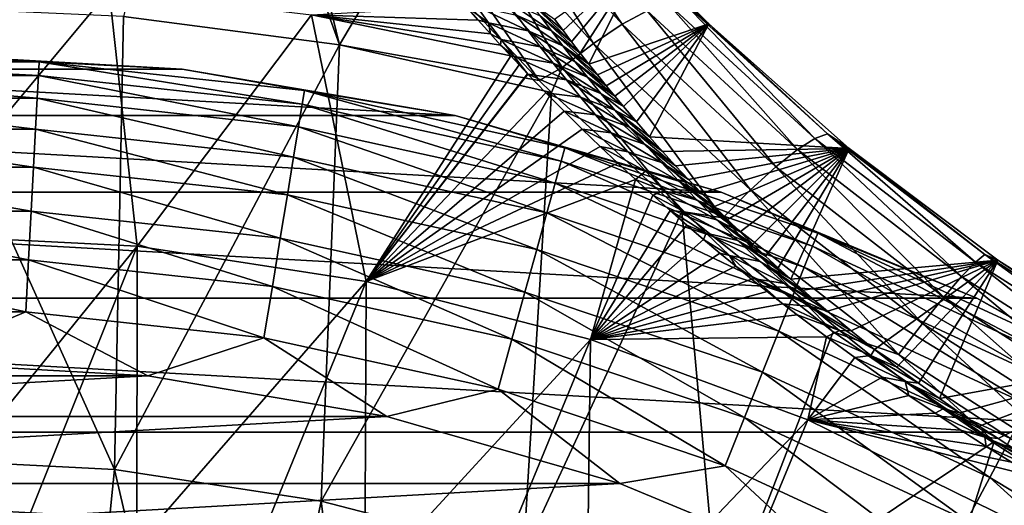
# Model space of a CAD drawing. Header units: metres. Extents: x -99 to 99, y -314 to 25.
# Tile 297 of 303: x 77.42 to 85.4, y 16.34 to 20.27. Entities that reach past the tile are written whole.
import ezdxf

# ---------------------------------------------------------------- set-up
doc = ezdxf.new("R2010")
doc.units = ezdxf.units.M
doc.layers.add('solid_K2442E1000C35', color=7, linetype='CONTINUOUS')

msp = doc.modelspace()

# ---------------------------------------------------------------- linework, layer by layer
at = {"layer": 'solid_K2442E1000C35'}
for points in [[(78.953903, 23.01775, 104.118858), (78.263443, 20.300148, 105.459549), (80.013649, 20.071373, 105.459549)], [(79.476181, 22.27634, 104.464386), (78.953903, 23.01775, 104.118858), (80.013649, 20.071373, 105.459549)], [(80.536194, 20.952137, 105.018547), (79.476181, 22.27634, 104.464386), (80.013649, 20.071373, 105.459549)], [(81.188843, 21.473423, 104.437187), (82.305099, 20.236217, 104.902847), (81.412994, 21.551126, 104.144463)], [(82.305099, 20.236217, 104.902847), (82.507523, 20.346462, 104.604782), (81.412994, 21.551126, 104.144463)], [(80.932846, 21.35088, 104.685028), (82.072449, 20.080816, 105.155235), (81.188843, 21.473423, 104.437187)], [(82.072449, 20.080816, 105.155235), (82.305099, 20.236217, 104.902847), (81.188843, 21.473423, 104.437187)], [(80.654114, 21.187838, 104.879189), (81.817841, 19.885769, 105.352989), (80.932846, 21.35088, 104.685028)], [(81.817841, 19.885769, 105.352989), (82.072449, 20.080816, 105.155235), (80.932846, 21.35088, 104.685028)], [(80.654114, 21.187838, 104.879189), (80.536194, 20.952137, 105.018547), (81.63266, 19.781141, 105.432907)], [(80.654114, 21.187838, 104.879189), (81.63266, 19.781141, 105.432907), (81.817841, 19.885769, 105.352989)], [(81.63266, 19.781141, 105.432907), (80.536194, 20.952137, 105.018547), (80.013649, 20.071373, 105.459549)], [(82.466225, 20.78475, 103.397903), (81.824799, 20.185261, 77.063965), (81.75576, 20.278212, 77.396675)], [(82.466225, 20.78475, 103.397903), (81.894081, 20.093575, 76.741516), (81.824799, 20.185261, 77.063965)], [(82.466225, 20.78475, 103.397903), (81.963661, 20.003119, 76.430046), (81.894081, 20.093575, 76.741516)], [(82.466225, 20.78475, 103.397903), (82.033508, 19.913893, 76.129333), (81.963661, 20.003119, 76.430046)], [(82.466225, 20.78475, 103.397903), (83.006775, 20.241055, 103.595322), (82.033508, 19.913893, 76.129333)], [(82.794296, 20.417564, 103.915169), (83.006775, 20.241055, 103.595322), (82.466225, 20.78475, 103.397903)], [(78.148148, 20.509865, 74.414452), (76.5, 18.534044, 67.748955), (76.5, 20.575981, 74.414452)], [(78.148148, 20.509865, 74.414452), (78.375061, 18.438951, 67.748955), (76.5, 18.534044, 67.748955)], [(78.148148, 20.509865, 74.414452), (79.785706, 20.311945, 74.414452), (78.375061, 18.438951, 67.748955)], [(81.730049, 20.184267, 76.128479), (81.448563, 20.310019, 75.849083), (81.358955, 20.433504, 76.250557)], [(81.640633, 20.304239, 76.530647), (81.730049, 20.184267, 76.128479), (81.358955, 20.433504, 76.250557)], [(78.191139, 16.630329, 106.922951), (76.5, 20.376596, 105.459549), (76.5, 16.716093, 106.922951)], [(78.263443, 20.300148, 105.459549), (76.5, 20.376596, 105.459549), (78.191139, 16.630329, 106.922951)], [(81.037033, 20.382044, 75.539322), (81.137039, 20.26889, 75.209053), (79.785706, 20.311945, 74.414452)], [(81.222214, 20.249418, 75.216026), (81.137039, 20.26889, 75.209053), (81.037033, 20.382044, 75.539322)], [(81.126572, 20.381275, 75.621231), (81.222214, 20.249418, 75.216026), (81.037033, 20.382044, 75.539322)], [(81.542397, 20.183681, 75.449196), (81.222214, 20.249418, 75.216026), (81.126572, 20.381275, 75.621231)], [(81.448563, 20.310019, 75.849083), (81.542397, 20.183681, 75.449196), (81.126572, 20.381275, 75.621231)], [(81.555069, 20.421656, 76.934471), (81.75576, 20.278212, 77.396675), (81.824799, 20.185261, 77.063965)], [(81.555069, 20.421656, 76.934471), (81.824799, 20.185261, 77.063965), (81.894081, 20.093575, 76.741516)], [(81.555069, 20.421656, 76.934471), (81.894081, 20.093575, 76.741516), (81.640633, 20.304239, 76.530647)], [(82.305099, 20.236217, 104.902847), (83.5494, 19.080679, 105.242943), (82.507523, 20.346462, 104.604782)], [(82.507523, 20.346462, 104.604782), (83.725266, 19.221287, 104.940834), (82.672539, 20.407637, 104.271606)], [(83.5494, 19.080679, 105.242943), (83.725266, 19.221287, 104.940834), (82.507523, 20.346462, 104.604782)], [(82.672539, 20.407637, 104.271606), (83.866051, 19.311459, 104.603157), (82.794296, 20.417564, 103.915169)], [(83.725266, 19.221287, 104.940834), (83.866051, 19.311459, 104.603157), (82.672539, 20.407637, 104.271606)], [(82.794296, 20.417564, 103.915169), (83.966759, 19.347992, 104.241913), (83.006775, 20.241055, 103.595322)], [(83.866051, 19.311459, 104.603157), (83.966759, 19.347992, 104.241913), (82.794296, 20.417564, 103.915169)], [(80.013649, 20.071373, 105.459549), (78.263443, 20.300148, 105.459549), (78.191139, 16.630329, 106.922951)], [(79.785706, 20.311945, 74.414452), (80.230873, 18.154652, 67.748955), (78.375061, 18.438951, 67.748955)], [(79.785706, 20.311945, 74.414452), (81.400909, 19.979939, 74.400887), (80.230873, 18.154652, 67.748955)], [(81.319214, 20.068268, 74.642838), (81.400909, 19.979939, 74.400887), (79.785706, 20.311945, 74.414452)], [(81.237228, 20.157824, 74.892639), (81.319214, 20.068268, 74.642838), (79.785706, 20.311945, 74.414452)], [(81.137039, 20.26889, 75.209053), (81.237228, 20.157824, 74.892639), (79.785706, 20.311945, 74.414452)], [(81.222214, 20.249418, 75.216026), (81.237228, 20.157824, 74.892639), (81.137039, 20.26889, 75.209053)], [(81.823578, 20.061625, 75.728111), (81.542397, 20.183681, 75.449196), (81.448563, 20.310019, 75.849083)], [(81.730049, 20.184267, 76.128479), (81.823578, 20.061625, 75.728111), (81.448563, 20.310019, 75.849083)], [(81.640633, 20.304239, 76.530647), (81.894081, 20.093575, 76.741516), (81.963661, 20.003119, 76.430046)], [(81.640633, 20.304239, 76.530647), (81.963661, 20.003119, 76.430046), (81.730049, 20.184267, 76.128479)], [(81.222214, 20.249418, 75.216026), (81.322609, 20.114302, 74.812332), (81.237228, 20.157824, 74.892639)], [(81.640732, 20.054363, 75.051018), (81.322609, 20.114302, 74.812332), (81.222214, 20.249418, 75.216026)], [(81.542397, 20.183681, 75.449196), (81.640732, 20.054363, 75.051018), (81.222214, 20.249418, 75.216026)], [(81.730049, 20.184267, 76.128479), (81.963661, 20.003119, 76.430046), (82.033508, 19.913893, 76.129333)], [(81.730049, 20.184267, 76.128479), (82.033508, 19.913893, 76.129333), (81.823578, 20.061625, 75.728111)], [(83.006775, 20.241055, 103.595322), (82.103531, 19.825922, 75.838493), (82.033508, 19.913893, 76.129333)], [(82.072449, 20.080816, 105.155235), (83.344681, 18.894627, 105.498779), (82.305099, 20.236217, 104.902847)], [(83.006775, 20.241055, 103.595322), (82.173676, 19.739233, 75.556816), (82.103531, 19.825922, 75.838493)], [(83.006775, 20.241055, 103.595322), (82.243973, 19.653793, 75.285042), (82.173676, 19.739233, 75.556816)], [(83.006775, 20.241055, 103.595322), (82.314384, 19.569605, 75.022781), (82.243973, 19.653793, 75.285042)], [(83.344681, 18.894627, 105.498779), (83.5494, 19.080679, 105.242943), (82.305099, 20.236217, 104.902847)], [(83.006775, 20.241055, 103.595322), (82.42009, 19.445692, 74.645576), (82.314384, 19.569605, 75.022781)], [(83.006775, 20.241055, 103.595322), (82.525848, 19.324604, 74.287697), (82.42009, 19.445692, 74.645576)], [(83.006775, 20.241055, 103.595322), (84.142952, 19.231333, 103.895226), (82.525848, 19.324604, 74.287697)], [(83.966759, 19.347992, 104.241913), (84.142952, 19.231333, 103.895226), (83.006775, 20.241055, 103.595322)], [(81.322609, 20.114302, 74.812332), (81.319214, 20.068268, 74.642838), (81.237228, 20.157824, 74.892639)], [(81.322609, 20.114302, 74.812332), (81.428185, 19.975714, 74.410301), (81.319214, 20.068268, 74.642838)], [(81.743927, 19.921898, 74.654732), (81.428185, 19.975714, 74.410301), (81.322609, 20.114302, 74.812332)], [(81.640732, 20.054363, 75.051018), (81.743927, 19.921898, 74.654732), (81.322609, 20.114302, 74.812332)], [(81.921486, 19.936197, 75.329712), (81.640732, 20.054363, 75.051018), (81.542397, 20.183681, 75.449196)], [(81.823578, 20.061625, 75.728111), (81.921486, 19.936197, 75.329712), (81.542397, 20.183681, 75.449196)], [(80.013649, 20.071373, 105.459549), (78.191139, 16.630329, 106.922951), (79.864922, 16.373915, 106.922951)], [(81.730133, 19.685225, 105.46331), (80.013649, 20.071373, 105.459549), (79.864922, 16.373915, 106.922951)], [(81.63266, 19.781141, 105.432907), (80.013649, 20.071373, 105.459549), (81.730133, 19.685225, 105.46331)], [(81.428185, 19.975714, 74.410301), (81.400909, 19.979939, 74.400887), (81.319214, 20.068268, 74.642838)], [(82.024071, 19.807859, 74.933464), (81.743927, 19.921898, 74.654732), (81.640732, 20.054363, 75.051018)], [(81.921486, 19.936197, 75.329712), (82.024071, 19.807859, 74.933464), (81.640732, 20.054363, 75.051018)], [(81.817841, 19.885769, 105.352989), (83.118393, 18.669729, 105.699249), (82.072449, 20.080816, 105.155235)], [(81.823578, 20.061625, 75.728111), (82.033508, 19.913893, 76.129333), (82.103531, 19.825922, 75.838493)], [(81.823578, 20.061625, 75.728111), (82.103531, 19.825922, 75.838493), (82.173676, 19.739233, 75.556816)], [(81.823578, 20.061625, 75.728111), (82.173676, 19.739233, 75.556816), (81.921486, 19.936197, 75.329712)], [(83.118393, 18.669729, 105.699249), (83.344681, 18.894627, 105.498779), (82.072449, 20.080816, 105.155235)], [(74.260391, 19.874203, -4), (76.5, 20, -4), (78.739609, 19.874203, -4)], [(77.58075, 19.933271, -2.068888), (76.5, 20, -2.5), (75.41925, 19.933271, -2.068888)], [(78.739288, 19.874245, -2.5), (78.739609, 19.874203, -4), (76.5, 20, -4)], [(76.5, 20, -2.5), (78.739288, 19.874245, -2.5), (76.5, 20, -4)], [(77.58075, 19.933271, -2.068888), (78.739288, 19.874245, -2.5), (76.5, 20, -2.5)], [(81.400909, 19.979939, 74.400887), (81.468719, 19.907631, 74.206345), (80.230873, 18.154652, 67.748955)], [(81.428185, 19.975714, 74.410301), (81.468719, 19.907631, 74.206345), (81.400909, 19.979939, 74.400887)], [(81.428185, 19.975714, 74.410301), (81.539368, 19.833357, 74.009911), (81.468719, 19.907631, 74.206345)], [(81.852409, 19.786079, 74.260544), (81.539368, 19.833357, 74.009911), (81.428185, 19.975714, 74.410301)], [(81.743927, 19.921898, 74.654732), (81.852409, 19.786079, 74.260544), (81.428185, 19.975714, 74.410301)], [(72.049927, 19.498646, -4), (74.260391, 19.874203, -4), (80.950073, 19.498646, -4)], [(74.260391, 19.874203, -4), (78.739609, 19.874203, -4), (80.950073, 19.498646, -4)], [(75.41925, 19.933271, -2.068888), (75.425339, 19.821014, -1.64741), (77.574661, 19.821014, -1.64741)], [(77.58075, 19.933271, -2.068888), (75.41925, 19.933271, -2.068888), (77.574661, 19.821014, -1.64741)], [(77.58075, 19.933271, -2.068888), (77.574661, 19.821014, -1.64741), (79.711395, 19.588631, -1.64741)], [(79.729584, 19.699572, -2.068888), (78.739288, 19.874245, -2.5), (77.58075, 19.933271, -2.068888)], [(79.729584, 19.699572, -2.068888), (77.58075, 19.933271, -2.068888), (79.711395, 19.588631, -1.64741)], [(78.739288, 19.874245, -2.5), (80.950417, 19.498558, -2.5), (78.739609, 19.874203, -4)], [(79.729584, 19.699572, -2.068888), (80.950417, 19.498558, -2.5), (78.739288, 19.874245, -2.5)], [(80.950417, 19.498558, -2.5), (80.950073, 19.498646, -4), (78.739609, 19.874203, -4)], [(81.468719, 19.907631, 74.206345), (81.53653, 19.836321, 74.017685), (80.230873, 18.154652, 67.748955)], [(81.468719, 19.907631, 74.206345), (81.539368, 19.833357, 74.009911), (81.53653, 19.836321, 74.017685)], [(81.817841, 19.885769, 105.352989), (81.63266, 19.781141, 105.432907), (81.730133, 19.685225, 105.46331)], [(81.817841, 19.885769, 105.352989), (81.730133, 19.685225, 105.46331), (82.786224, 18.719498, 105.735428)], [(82.131737, 19.676432, 74.539627), (81.852409, 19.786079, 74.260544), (81.743927, 19.921898, 74.654732)], [(82.024071, 19.807859, 74.933464), (82.131737, 19.676432, 74.539627), (81.743927, 19.921898, 74.654732)], [(81.817841, 19.885769, 105.352989), (82.786224, 18.719498, 105.735428), (83.118393, 18.669729, 105.699249)], [(81.921486, 19.936197, 75.329712), (82.173676, 19.739233, 75.556816), (82.243973, 19.653793, 75.285042)], [(81.921486, 19.936197, 75.329712), (82.243973, 19.653793, 75.285042), (82.024071, 19.807859, 74.933464)], [(75.425339, 19.821014, -1.64741), (75.435295, 19.637312, -1.25189), (77.564705, 19.637312, -1.25189)], [(77.574661, 19.821014, -1.64741), (75.425339, 19.821014, -1.64741), (77.564705, 19.637312, -1.25189)], [(77.574661, 19.821014, -1.64741), (77.564705, 19.637312, -1.25189), (79.681633, 19.407082, -1.25189)], [(79.711395, 19.588631, -1.64741), (77.574661, 19.821014, -1.64741), (79.681633, 19.407082, -1.25189)], [(81.53653, 19.836321, 74.017685), (81.539368, 19.833357, 74.009911), (80.230873, 18.154652, 67.748955)], [(81.539368, 19.833357, 74.009911), (81.685524, 19.682449, 73.620918), (80.230873, 18.154652, 67.748955)], [(81.966621, 19.646702, 73.868683), (81.685524, 19.682449, 73.620918), (81.539368, 19.833357, 74.009911)], [(81.852409, 19.786079, 74.260544), (81.966621, 19.646702, 73.868683), (81.539368, 19.833357, 74.009911)], [(82.244896, 19.541742, 74.148476), (81.966621, 19.646702, 73.868683), (81.852409, 19.786079, 74.260544)], [(82.131737, 19.676432, 74.539627), (82.244896, 19.541742, 74.148476), (81.852409, 19.786079, 74.260544)], [(82.024071, 19.807859, 74.933464), (82.243973, 19.653793, 75.285042), (82.314384, 19.569605, 75.022781)], [(82.024071, 19.807859, 74.933464), (82.314384, 19.569605, 75.022781), (82.131737, 19.676432, 74.539627)], [(75.435295, 19.637312, -1.25189), (75.44883, 19.387756, -0.894368), (77.55117, 19.387756, -0.894368)], [(77.564705, 19.637312, -1.25189), (75.435295, 19.637312, -1.25189), (77.55117, 19.387756, -0.894368)], [(77.564705, 19.637312, -1.25189), (77.55117, 19.387756, -0.894368), (79.641197, 19.160454, -0.894368)], [(79.681633, 19.407082, -1.25189), (77.564705, 19.637312, -1.25189), (79.641197, 19.160454, -0.894368)], [(79.729584, 19.699572, -2.068888), (79.711395, 19.588631, -1.64741), (81.810471, 19.126589, -1.64741)], [(81.840546, 19.234913, -2.068888), (80.950417, 19.498558, -2.5), (79.729584, 19.699572, -2.068888)], [(81.840546, 19.234913, -2.068888), (79.729584, 19.699572, -2.068888), (81.810471, 19.126589, -1.64741)], [(81.730133, 19.685225, 105.46331), (79.864922, 16.373915, 106.922951), (81.504181, 15.949481, 106.922951)], [(81.685524, 19.682449, 73.620918), (81.83329, 19.532888, 73.248222), (80.230873, 18.154652, 67.748955)], [(82.786224, 18.719498, 105.735428), (81.730133, 19.685225, 105.46331), (81.504181, 15.949481, 106.922951)], [(82.087029, 19.503548, 73.479393), (81.83329, 19.532888, 73.248222), (81.685524, 19.682449, 73.620918)], [(81.966621, 19.646702, 73.868683), (82.087029, 19.503548, 73.479393), (81.685524, 19.682449, 73.620918)], [(82.363968, 19.403605, 73.7603), (82.087029, 19.503548, 73.479393), (81.966621, 19.646702, 73.868683)], [(82.244896, 19.541742, 74.148476), (82.363968, 19.403605, 73.7603), (81.966621, 19.646702, 73.868683)], [(82.131737, 19.676432, 74.539627), (82.314384, 19.569605, 75.022781), (82.42009, 19.445692, 74.645576)], [(82.131737, 19.676432, 74.539627), (82.42009, 19.445692, 74.645576), (82.244896, 19.541742, 74.148476)], [(79.711395, 19.588631, -1.64741), (79.681633, 19.407082, -1.25189), (81.761253, 18.949322, -1.25189)], [(81.810471, 19.126589, -1.64741), (79.711395, 19.588631, -1.64741), (81.761253, 18.949322, -1.25189)], [(69.893929, 18.87748, -4), (72.049927, 19.498646, -4), (83.106071, 18.87748, -4)], [(72.049927, 19.498646, -4), (80.950073, 19.498646, -4), (83.106071, 18.87748, -4)], [(81.83329, 19.532888, 73.248222), (81.980331, 19.388004, 72.90033), (80.230873, 18.154652, 67.748955)], [(83.105583, 18.877666, -2.5), (83.106071, 18.87748, -4), (80.950073, 19.498646, -4)], [(80.950417, 19.498558, -2.5), (83.105583, 18.877666, -2.5), (80.950073, 19.498646, -4)], [(81.840546, 19.234913, -2.068888), (83.105583, 18.877666, -2.5), (80.950417, 19.498558, -2.5)], [(82.21431, 19.356297, 73.093063), (81.980331, 19.388004, 72.90033), (81.83329, 19.532888, 73.248222)], [(82.087029, 19.503548, 73.479393), (82.21431, 19.356297, 73.093063), (81.83329, 19.532888, 73.248222)], [(82.489532, 19.261776, 73.375511), (82.21431, 19.356297, 73.093063), (82.087029, 19.503548, 73.479393)], [(82.363968, 19.403605, 73.7603), (82.489532, 19.261776, 73.375511), (82.087029, 19.503548, 73.479393)], [(82.244896, 19.541742, 74.148476), (82.42009, 19.445692, 74.645576), (82.525848, 19.324604, 74.287697)], [(82.244896, 19.541742, 74.148476), (82.525848, 19.324604, 74.287697), (82.631599, 19.206314, 73.948845)], [(82.244896, 19.541742, 74.148476), (82.631599, 19.206314, 73.948845), (82.363968, 19.403605, 73.7603)], [(75.44883, 19.387756, -0.894368), (75.465515, 19.079948, -0.585731), (77.534485, 19.079948, -0.585731)], [(77.55117, 19.387756, -0.894368), (75.44883, 19.387756, -0.894368), (77.534485, 19.079948, -0.585731)], [(77.55117, 19.387756, -0.894368), (77.534485, 19.079948, -0.585731), (79.591324, 18.856253, -0.585731)], [(79.641197, 19.160454, -0.894368), (77.55117, 19.387756, -0.894368), (79.591324, 18.856253, -0.585731)], [(79.681633, 19.407082, -1.25189), (79.641197, 19.160454, -0.894368), (81.694389, 18.708511, -0.894368)], [(81.761253, 18.949322, -1.25189), (79.681633, 19.407082, -1.25189), (81.694389, 18.708511, -0.894368)], [(81.980331, 19.388004, 72.90033), (82.125854, 19.247417, 72.574356), (80.230873, 18.154652, 67.748955)], [(82.349182, 19.204617, 72.710083), (82.125854, 19.247417, 72.574356), (81.980331, 19.388004, 72.90033)], [(82.21431, 19.356297, 73.093063), (82.349182, 19.204617, 72.710083), (81.980331, 19.388004, 72.90033)], [(82.363968, 19.403605, 73.7603), (82.631599, 19.206314, 73.948845), (82.737198, 19.09082, 73.627121)], [(82.363968, 19.403605, 73.7603), (82.737198, 19.09082, 73.627121), (82.489532, 19.261776, 73.375511)], [(82.622246, 19.115976, 72.994614), (82.349182, 19.204617, 72.710083), (82.21431, 19.356297, 73.093063)], [(82.489532, 19.261776, 73.375511), (82.622246, 19.115976, 72.994614), (82.21431, 19.356297, 73.093063)], [(84.142952, 19.231333, 103.895226), (82.631599, 19.206314, 73.948845), (82.525848, 19.324604, 74.287697)], [(83.725266, 19.221287, 104.940834), (85.054634, 18.194984, 105.145546), (83.866051, 19.311459, 104.603157)], [(83.866051, 19.311459, 104.603157), (85.166725, 18.311071, 104.805054), (83.966759, 19.347992, 104.241913)], [(85.054634, 18.194984, 105.145546), (85.166725, 18.311071, 104.805054), (83.866051, 19.311459, 104.603157)], [(83.966759, 19.347992, 104.241913), (85.242012, 18.3713, 104.440804), (84.142952, 19.231333, 103.895226)], [(85.166725, 18.311071, 104.805054), (85.242012, 18.3713, 104.440804), (83.966759, 19.347992, 104.241913)], [(82.125854, 19.247417, 72.574356), (82.270012, 19.111273, 72.270096), (80.230873, 18.154652, 67.748955)], [(81.840546, 19.234913, -2.068888), (81.810471, 19.126589, -1.64741), (83.84729, 18.440304, -1.64741)], [(83.888901, 18.544743, -2.068888), (83.105583, 18.877666, -2.5), (81.840546, 19.234913, -2.068888)], [(83.888901, 18.544743, -2.068888), (81.840546, 19.234913, -2.068888), (83.84729, 18.440304, -1.64741)], [(82.492409, 19.048162, 72.330894), (82.270012, 19.111273, 72.270096), (82.125854, 19.247417, 72.574356)], [(82.349182, 19.204617, 72.710083), (82.492409, 19.048162, 72.330894), (82.125854, 19.247417, 72.574356)], [(82.489532, 19.261776, 73.375511), (82.737198, 19.09082, 73.627121), (82.842621, 18.978086, 73.323112)], [(82.489532, 19.261776, 73.375511), (82.842621, 18.978086, 73.323112), (82.622246, 19.115976, 72.994614)], [(84.142952, 19.231333, 103.895226), (82.737198, 19.09082, 73.627121), (82.631599, 19.206314, 73.948845)], [(84.142952, 19.231333, 103.895226), (82.842621, 18.978086, 73.323112), (82.737198, 19.09082, 73.627121)], [(84.142952, 19.231333, 103.895226), (82.947762, 18.868103, 73.035393), (82.842621, 18.978086, 73.323112)], [(84.142952, 19.231333, 103.895226), (83.052505, 18.760851, 72.763168), (82.947762, 18.868103, 73.035393)], [(84.142952, 19.231333, 103.895226), (83.156837, 18.656294, 72.506645), (83.052505, 18.760851, 72.763168)], [(84.142952, 19.231333, 103.895226), (83.260635, 18.554407, 72.264191), (83.156837, 18.656294, 72.506645)], [(84.142952, 19.231333, 103.895226), (83.363861, 18.455156, 72.036133), (83.260635, 18.554407, 72.264191)], [(84.142952, 19.231333, 103.895226), (83.466446, 18.358519, 71.821617), (83.363861, 18.455156, 72.036133)], [(84.142952, 19.231333, 103.895226), (83.568275, 18.26446, 71.619682), (83.466446, 18.358519, 71.821617)], [(84.142952, 19.231333, 103.895226), (83.66935, 18.172951, 71.430695), (83.568275, 18.26446, 71.619682)], [(84.142952, 19.231333, 103.895226), (85.347641, 18.325098, 104.072952), (83.66935, 18.172951, 71.430695)], [(85.242012, 18.3713, 104.440804), (85.347641, 18.325098, 104.072952), (84.142952, 19.231333, 103.895226)], [(79.641197, 19.160454, -0.894368), (79.591324, 18.856253, -0.585731), (81.611923, 18.411486, -0.585731)], [(81.694389, 18.708511, -0.894368), (79.641197, 19.160454, -0.894368), (81.611923, 18.411486, -0.585731)], [(82.762779, 18.965921, 72.618103), (82.492409, 19.048162, 72.330894), (82.349182, 19.204617, 72.710083)], [(82.622246, 19.115976, 72.994614), (82.762779, 18.965921, 72.618103), (82.349182, 19.204617, 72.710083)], [(83.5494, 19.080679, 105.242943), (84.909714, 18.027163, 105.450188), (83.725266, 19.221287, 104.940834)], [(84.909714, 18.027163, 105.450188), (85.054634, 18.194984, 105.145546), (83.725266, 19.221287, 104.940834)], [(75.465515, 19.079948, -0.585731), (75.484856, 18.723255, -0.335373), (77.515144, 18.723255, -0.335373)], [(77.534485, 19.079948, -0.585731), (75.465515, 19.079948, -0.585731), (77.515144, 18.723255, -0.335373)], [(77.534485, 19.079948, -0.585731), (77.515144, 18.723255, -0.335373), (79.533531, 18.503742, -0.335373)], [(79.591324, 18.856253, -0.585731), (77.534485, 19.079948, -0.585731), (79.533531, 18.503742, -0.335373)], [(82.270012, 19.111273, 72.270096), (82.412636, 18.979527, 71.986511), (80.230873, 18.154652, 67.748955)], [(81.810471, 19.126589, -1.64741), (81.761253, 18.949322, -1.25189), (83.77919, 18.2694, -1.25189)], [(83.84729, 18.440304, -1.64741), (81.810471, 19.126589, -1.64741), (83.77919, 18.2694, -1.25189)], [(82.492409, 19.048162, 72.330894), (82.412636, 18.979527, 71.986511), (82.270012, 19.111273, 72.270096)], [(82.622246, 19.115976, 72.994614), (82.842621, 18.978086, 73.323112), (82.947762, 18.868103, 73.035393)], [(82.622246, 19.115976, 72.994614), (82.947762, 18.868103, 73.035393), (82.762779, 18.965921, 72.618103)], [(83.344681, 18.894627, 105.498779), (84.737114, 17.813559, 105.708176), (83.5494, 19.080679, 105.242943)], [(84.737114, 17.813559, 105.708176), (84.909714, 18.027163, 105.450188), (83.5494, 19.080679, 105.242943)], [(82.492409, 19.048162, 72.330894), (82.645065, 18.886435, 71.956184), (82.412636, 18.979527, 71.986511)], [(82.912018, 18.811247, 72.246727), (82.645065, 18.886435, 71.956184), (82.492409, 19.048162, 72.330894)], [(82.762779, 18.965921, 72.618103), (82.912018, 18.811247, 72.246727), (82.492409, 19.048162, 72.330894)], [(82.412636, 18.979527, 71.986511), (82.048409, 17.684059, 67.748955), (80.230873, 18.154652, 67.748955)], [(81.761253, 18.949322, -1.25189), (81.694389, 18.708511, -0.894368), (83.686691, 18.037228, -0.894368)], [(83.77919, 18.2694, -1.25189), (81.761253, 18.949322, -1.25189), (83.686691, 18.037228, -0.894368)], [(82.412636, 18.979527, 71.986511), (82.553238, 18.851933, 71.721611), (82.048409, 17.684059, 67.748955)], [(82.645065, 18.886435, 71.956184), (82.553238, 18.851933, 71.721611), (82.412636, 18.979527, 71.986511)], [(82.762779, 18.965921, 72.618103), (82.947762, 18.868103, 73.035393), (83.052505, 18.760851, 72.763168)], [(82.762779, 18.965921, 72.618103), (83.052505, 18.760851, 72.763168), (83.156837, 18.656294, 72.506645)], [(82.762779, 18.965921, 72.618103), (83.156837, 18.656294, 72.506645), (82.912018, 18.811247, 72.246727)], [(67.822807, 18.019594, -4), (69.893929, 18.87748, -4), (85.177193, 18.019594, -4)], [(69.893929, 18.87748, -4), (83.106071, 18.87748, -4), (85.177193, 18.019594, -4)], [(79.591324, 18.856253, -0.585731), (79.533531, 18.503742, -0.335373), (81.516357, 18.067291, -0.335373)], [(81.611923, 18.411486, -0.585731), (79.591324, 18.856253, -0.585731), (81.516357, 18.067291, -0.335373)], [(82.553238, 18.851933, 71.721611), (82.692207, 18.728739, 71.475899), (82.048409, 17.684059, 67.748955)], [(82.645065, 18.886435, 71.956184), (82.808388, 18.718887, 71.586754), (82.553238, 18.851933, 71.721611)], [(82.808388, 18.718887, 71.586754), (82.692207, 18.728739, 71.475899), (82.553238, 18.851933, 71.721611)], [(83.071045, 18.651514, 71.881416), (82.808388, 18.718887, 71.586754), (82.645065, 18.886435, 71.956184)], [(82.912018, 18.811247, 72.246727), (83.071045, 18.651514, 71.881416), (82.645065, 18.886435, 71.956184)], [(83.105583, 18.877666, -2.5), (85.177673, 18.019377, -2.5), (83.106071, 18.87748, -4)], [(83.888901, 18.544743, -2.068888), (85.177673, 18.019377, -2.5), (83.105583, 18.877666, -2.5)], [(85.177673, 18.019377, -2.5), (85.177193, 18.019594, -4), (83.106071, 18.87748, -4)], [(83.118393, 18.669729, 105.699249), (84.542953, 17.561756, 105.910347), (83.344681, 18.894627, 105.498779)], [(84.542953, 17.561756, 105.910347), (84.737114, 17.813559, 105.708176), (83.344681, 18.894627, 105.498779)], [(82.912018, 18.811247, 72.246727), (83.156837, 18.656294, 72.506645), (83.260635, 18.554407, 72.264191)], [(82.912018, 18.811247, 72.246727), (83.260635, 18.554407, 72.264191), (83.071045, 18.651514, 71.881416)], [(75.484856, 18.723255, -0.335373), (75.506256, 18.328541, -0.150918), (77.493744, 18.328541, -0.150918)], [(77.515144, 18.723255, -0.335373), (75.484856, 18.723255, -0.335373), (77.493744, 18.328541, -0.150918)], [(77.515144, 18.723255, -0.335373), (77.493744, 18.328541, -0.150918), (79.469582, 18.113655, -0.150918)], [(79.533531, 18.503742, -0.335373), (77.515144, 18.723255, -0.335373), (79.469582, 18.113655, -0.150918)], [(82.786224, 18.719498, 105.735428), (81.504181, 15.949481, 106.922951), (83.092087, 15.361385, 106.922951)], [(81.694389, 18.708511, -0.894368), (81.611923, 18.411486, -0.585731), (83.572586, 17.75086, -0.585731)], [(83.686691, 18.037228, -0.894368), (81.694389, 18.708511, -0.894368), (83.572586, 17.75086, -0.585731)], [(82.692207, 18.728739, 71.475899), (82.82885, 18.609592, 71.246964), (82.048409, 17.684059, 67.748955)], [(82.983727, 18.544933, 71.223495), (82.82885, 18.609592, 71.246964), (82.692207, 18.728739, 71.475899)], [(82.808388, 18.718887, 71.586754), (82.983727, 18.544933, 71.223495), (82.692207, 18.728739, 71.475899)], [(84.013092, 17.74612, 105.937065), (82.786224, 18.719498, 105.735428), (83.092087, 15.361385, 106.922951)], [(83.118393, 18.669729, 105.699249), (82.786224, 18.719498, 105.735428), (84.013092, 17.74612, 105.937065)], [(83.24099, 18.486275, 71.52317), (82.983727, 18.544933, 71.223495), (82.808388, 18.718887, 71.586754)], [(83.071045, 18.651514, 71.881416), (83.24099, 18.486275, 71.52317), (82.808388, 18.718887, 71.586754)], [(83.118393, 18.669729, 105.699249), (84.013092, 17.74612, 105.937065), (84.542953, 17.561756, 105.910347)], [(82.82885, 18.609592, 71.246964), (82.963348, 18.494699, 71.035034), (82.048409, 17.684059, 67.748955)], [(82.983727, 18.544933, 71.223495), (82.963348, 18.494699, 71.035034), (82.82885, 18.609592, 71.246964)], [(83.071045, 18.651514, 71.881416), (83.260635, 18.554407, 72.264191), (83.363861, 18.455156, 72.036133)], [(83.071045, 18.651514, 71.881416), (83.363861, 18.455156, 72.036133), (83.466446, 18.358519, 71.821617)], [(83.071045, 18.651514, 71.881416), (83.466446, 18.358519, 71.821617), (83.24099, 18.486275, 71.52317)], [(78.375061, 18.438951, 67.748955), (76.5, 16.126282, 61.214134), (76.5, 18.534044, 67.748955)], [(82.983727, 18.544933, 71.223495), (83.173027, 18.363741, 70.867912), (82.963348, 18.494699, 71.035034)], [(83.423393, 18.314941, 71.173569), (83.173027, 18.363741, 70.867912), (82.983727, 18.544933, 71.223495)], [(83.24099, 18.486275, 71.52317), (83.423393, 18.314941, 71.173569), (82.983727, 18.544933, 71.223495)], [(83.888901, 18.544743, -2.068888), (83.84729, 18.440304, -1.64741), (85.797966, 17.537825, -1.64741)], [(85.850624, 17.637152, -2.068888), (85.177673, 18.019377, -2.5), (83.888901, 18.544743, -2.068888)], [(85.850624, 17.637152, -2.068888), (83.888901, 18.544743, -2.068888), (85.797966, 17.537825, -1.64741)], [(78.375061, 18.438951, 67.748955), (77.43766, 16.098999, 61.214134), (76.5, 16.126282, 61.214134)], [(78.375061, 18.438951, 67.748955), (78.372147, 16.017242, 61.214134), (77.43766, 16.098999, 61.214134)], [(78.375061, 18.438951, 67.748955), (80.230873, 18.154652, 67.748955), (78.372147, 16.017242, 61.214134)], [(79.533531, 18.503742, -0.335373), (79.469582, 18.113655, -0.150918), (81.410606, 17.686403, -0.150918)], [(81.516357, 18.067291, -0.335373), (79.533531, 18.503742, -0.335373), (81.410606, 17.686403, -0.150918)], [(82.963348, 18.494699, 71.035034), (83.095619, 18.383799, 70.838684), (82.048409, 17.684059, 67.748955)], [(83.173027, 18.363741, 70.867912), (83.095619, 18.383799, 70.838684), (82.963348, 18.494699, 71.035034)], [(83.24099, 18.486275, 71.52317), (83.466446, 18.358519, 71.821617), (83.568275, 18.26446, 71.619682)], [(83.24099, 18.486275, 71.52317), (83.568275, 18.26446, 71.619682), (83.66935, 18.172951, 71.430695)], [(83.24099, 18.486275, 71.52317), (83.66935, 18.172951, 71.430695), (83.423393, 18.314941, 71.173569)], [(83.84729, 18.440304, -1.64741), (83.77919, 18.2694, -1.25189), (85.711792, 17.375284, -1.25189)], [(85.797966, 17.537825, -1.64741), (83.84729, 18.440304, -1.64741), (85.711792, 17.375284, -1.25189)], [(81.611923, 18.411486, -0.585731), (81.516357, 18.067291, -0.335373), (83.440369, 17.419016, -0.335373)], [(83.572586, 17.75086, -0.585731), (81.611923, 18.411486, -0.585731), (83.440369, 17.419016, -0.335373)], [(83.095619, 18.383799, 70.838684), (83.225418, 18.276625, 70.656311), (82.048409, 17.684059, 67.748955)], [(83.173027, 18.363741, 70.867912), (83.225418, 18.276625, 70.656311), (83.095619, 18.383799, 70.838684)], [(83.173027, 18.363741, 70.867912), (83.378456, 18.174433, 70.521683), (83.225418, 18.276625, 70.656311)], [(83.620049, 18.136862, 70.834503), (83.378456, 18.174433, 70.521683), (83.173027, 18.363741, 70.867912)], [(83.423393, 18.314941, 71.173569), (83.620049, 18.136862, 70.834503), (83.173027, 18.363741, 70.867912)], [(85.166725, 18.311071, 104.805054), (86.559151, 17.423109, 104.872871), (85.242012, 18.3713, 104.440804)], [(85.242012, 18.3713, 104.440804), (86.605377, 17.503181, 104.507599), (85.347641, 18.325098, 104.072952)], [(86.559151, 17.423109, 104.872871), (86.605377, 17.503181, 104.507599), (85.242012, 18.3713, 104.440804)], [(75.506256, 18.328541, -0.150918), (75.529068, 17.907818, -0.037981), (77.470932, 17.907818, -0.037981)], [(77.493744, 18.328541, -0.150918), (75.506256, 18.328541, -0.150918), (77.470932, 17.907818, -0.037981)], [(77.493744, 18.328541, -0.150918), (77.470932, 17.907818, -0.037981), (79.401421, 17.697866, -0.037981)], [(79.469582, 18.113655, -0.150918), (77.493744, 18.328541, -0.150918), (79.401421, 17.697866, -0.037981)], [(83.225418, 18.276625, 70.656311), (83.353012, 18.173346, 70.488281), (82.048409, 17.684059, 67.748955)], [(83.378456, 18.174433, 70.521683), (83.353012, 18.173346, 70.488281), (83.225418, 18.276625, 70.656311)], [(83.423393, 18.314941, 71.173569), (83.66935, 18.172951, 71.430695), (83.769531, 18.083975, 71.253326)], [(83.423393, 18.314941, 71.173569), (83.769531, 18.083975, 71.253326), (83.86879, 17.997494, 71.087563)], [(83.423393, 18.314941, 71.173569), (83.86879, 17.997494, 71.087563), (83.620049, 18.136862, 70.834503)], [(85.347641, 18.325098, 104.072952), (83.769531, 18.083975, 71.253326), (83.66935, 18.172951, 71.430695)], [(85.347641, 18.325098, 104.072952), (83.86879, 17.997494, 71.087563), (83.769531, 18.083975, 71.253326)], [(85.347641, 18.325098, 104.072952), (83.967041, 17.913488, 70.933029), (83.86879, 17.997494, 71.087563)], [(85.347641, 18.325098, 104.072952), (84.16021, 17.752815, 70.655075), (83.967041, 17.913488, 70.933029)], [(85.347641, 18.325098, 104.072952), (84.348213, 17.601942, 70.416336), (84.16021, 17.752815, 70.655075)], [(85.347641, 18.325098, 104.072952), (84.530357, 17.460751, 70.213676), (84.348213, 17.601942, 70.416336)], [(85.347641, 18.325098, 104.072952), (84.706146, 17.328976, 70.043892), (84.530357, 17.460751, 70.213676)], [(85.347641, 18.325098, 104.072952), (84.875626, 17.20594, 69.902817), (84.706146, 17.328976, 70.043892)], [(85.347641, 18.325098, 104.072952), (86.61631, 17.522646, 104.131844), (84.875626, 17.20594, 69.902817)], [(85.054634, 18.194984, 105.145546), (86.479477, 17.285124, 105.214317), (85.166725, 18.311071, 104.805054)], [(86.479477, 17.285124, 105.214317), (86.559151, 17.423109, 104.872871), (85.166725, 18.311071, 104.805054)], [(86.605377, 17.503181, 104.507599), (86.61631, 17.522646, 104.131844), (85.347641, 18.325098, 104.072952)], [(83.77919, 18.2694, -1.25189), (83.686691, 18.037228, -0.894368), (85.594727, 17.154476, -0.894368)], [(85.711792, 17.375284, -1.25189), (83.77919, 18.2694, -1.25189), (85.594727, 17.154476, -0.894368)], [(84.909714, 18.027163, 105.450188), (86.369209, 17.094128, 105.519829), (85.054634, 18.194984, 105.145546)], [(86.369209, 17.094128, 105.519829), (86.479477, 17.285124, 105.214317), (85.054634, 18.194984, 105.145546)], [(80.230873, 18.154652, 67.748955), (79.300293, 15.881289, 61.214134), (78.372147, 16.017242, 61.214134)], [(80.230873, 18.154652, 67.748955), (80.218971, 15.691598, 61.214134), (79.300293, 15.881289, 61.214134)], [(79.469582, 18.113655, -0.150918), (79.401421, 17.697866, -0.037981), (81.297882, 17.280422, -0.037981)], [(81.410606, 17.686403, -0.150918), (79.469582, 18.113655, -0.150918), (81.297882, 17.280422, -0.037981)], [(80.230873, 18.154652, 67.748955), (82.048409, 17.684059, 67.748955), (80.218971, 15.691598, 61.214134)], [(83.353012, 18.173346, 70.488281), (83.47834, 18.073362, 70.332275), (82.048409, 17.684059, 67.748955)], [(83.378456, 18.174433, 70.521683), (83.605797, 17.973562, 70.183853), (83.353012, 18.173346, 70.488281)], [(83.353012, 18.173346, 70.488281), (83.605797, 17.973562, 70.183853), (83.47834, 18.073362, 70.332275)], [(83.833023, 17.951342, 70.508408), (83.605797, 17.973562, 70.183853), (83.378456, 18.174433, 70.521683)], [(83.620049, 18.136862, 70.834503), (83.833023, 17.951342, 70.508408), (83.378456, 18.174433, 70.521683)], [(83.620049, 18.136862, 70.834503), (83.86879, 17.997494, 71.087563), (83.967041, 17.913488, 70.933029)], [(83.620049, 18.136862, 70.834503), (83.967041, 17.913488, 70.933029), (83.833023, 17.951342, 70.508408)], [(81.516357, 18.067291, -0.335373), (81.410606, 17.686403, -0.150918), (83.29406, 17.051796, -0.150918)], [(83.440369, 17.419016, -0.335373), (81.516357, 18.067291, -0.335373), (83.29406, 17.051796, -0.150918)], [(83.47834, 18.073362, 70.332275), (83.605797, 17.973562, 70.183853), (82.048409, 17.684059, 67.748955)], [(83.686691, 18.037228, -0.894368), (83.572586, 17.75086, -0.585731), (85.450333, 16.882124, -0.585731)], [(85.594727, 17.154476, -0.894368), (83.686691, 18.037228, -0.894368), (85.450333, 16.882124, -0.585731)], [(65.859055, 16.934303, -4), (67.822807, 18.019594, -4), (87.140945, 16.934303, -4)], [(67.822807, 18.019594, -4), (85.177193, 18.019594, -4), (87.140945, 16.934303, -4)], [(83.605797, 17.973562, 70.183853), (83.722656, 17.883495, 70.056023), (82.048409, 17.684059, 67.748955)], [(84.065002, 17.757568, 70.199036), (83.722656, 17.883495, 70.056023), (83.605797, 17.973562, 70.183853)], [(83.833023, 17.951342, 70.508408), (84.065002, 17.757568, 70.199036), (83.605797, 17.973562, 70.183853)], [(83.833023, 17.951342, 70.508408), (83.967041, 17.913488, 70.933029), (84.16021, 17.752815, 70.655075)], [(83.833023, 17.951342, 70.508408), (84.16021, 17.752815, 70.655075), (84.065002, 17.757568, 70.199036)], [(84.737114, 17.813559, 105.708176), (86.232239, 16.856895, 105.778542), (84.909714, 18.027163, 105.450188)], [(86.232239, 16.856895, 105.778542), (86.369209, 17.094128, 105.519829), (84.909714, 18.027163, 105.450188)], [(87.14064, 16.934484, -2.5), (87.140945, 16.934303, -4), (85.177193, 18.019594, -4)], [(85.177673, 18.019377, -2.5), (87.14064, 16.934484, -2.5), (85.177193, 18.019594, -4)], [(85.850624, 17.637152, -2.068888), (87.14064, 16.934484, -2.5), (85.177673, 18.019377, -2.5)], [(77.470932, 17.907818, -0.037981), (75.529068, 17.907818, -0.037981), (76.5, 17.499994)], [(77.470932, 17.907818, -0.037981), (76.5, 17.499994), (78.461121, 17.389763)], [(79.401421, 17.697866, -0.037981), (77.470932, 17.907818, -0.037981), (78.461121, 17.389763)], [(83.722656, 17.883495, 70.056023), (83.958786, 17.705454, 69.820679), (82.048409, 17.684059, 67.748955)], [(84.065002, 17.757568, 70.199036), (83.958786, 17.705454, 69.820679), (83.722656, 17.883495, 70.056023)], [(84.542953, 17.561756, 105.910347), (86.073441, 16.58185, 105.981293), (84.737114, 17.813559, 105.708176)], [(86.073441, 16.58185, 105.981293), (86.232239, 16.856895, 105.778542), (84.737114, 17.813559, 105.708176)], [(85.318245, 16.858297, 106.038902), (84.013092, 17.74612, 105.937065), (83.092087, 15.361385, 106.922951)], [(83.572586, 17.75086, -0.585731), (83.440369, 17.419016, -0.335373), (85.283012, 16.566519, -0.335373)], [(85.450333, 16.882124, -0.585731), (83.572586, 17.75086, -0.585731), (85.283012, 16.566519, -0.335373)], [(84.065002, 17.757568, 70.199036), (84.318863, 17.554817, 69.910812), (83.958786, 17.705454, 69.820679)], [(84.542953, 17.561756, 105.910347), (84.013092, 17.74612, 105.937065), (85.318245, 16.858297, 106.038902)], [(84.065002, 17.757568, 70.199036), (84.16021, 17.752815, 70.655075), (84.348213, 17.601942, 70.416336)], [(84.065002, 17.757568, 70.199036), (84.348213, 17.601942, 70.416336), (84.318863, 17.554817, 69.910812)], [(79.401421, 17.697866, -0.037981), (78.461121, 17.389763), (80.397552, 17.060452)], [(81.297882, 17.280422, -0.037981), (79.401421, 17.697866, -0.037981), (80.397552, 17.060452)], [(82.048409, 17.684059, 67.748955), (81.125061, 15.448812, 61.214134), (80.218971, 15.691598, 61.214134)], [(82.048409, 17.684059, 67.748955), (82.015503, 15.153751, 61.214134), (81.125061, 15.448812, 61.214134)], [(81.410606, 17.686403, -0.150918), (81.297882, 17.280422, -0.037981), (83.1381, 16.660381, -0.037981)], [(83.29406, 17.051796, -0.150918), (81.410606, 17.686403, -0.150918), (83.1381, 16.660381, -0.037981)], [(82.048409, 17.684059, 67.748955), (83.809006, 17.032003, 67.748955), (82.015503, 15.153751, 61.214134)], [(83.958786, 17.705454, 69.820679), (83.809006, 17.032003, 67.748955), (82.048409, 17.684059, 67.748955)], [(83.958786, 17.705454, 69.820679), (84.187828, 17.537815, 69.621208), (83.809006, 17.032003, 67.748955)], [(84.318863, 17.554817, 69.910812), (84.187828, 17.537815, 69.621208), (83.958786, 17.705454, 69.820679)], [(84.318863, 17.554817, 69.910812), (84.597832, 17.342663, 69.650879), (84.187828, 17.537815, 69.621208)], [(84.318863, 17.554817, 69.910812), (84.348213, 17.601942, 70.416336), (84.530357, 17.460751, 70.213676)], [(84.318863, 17.554817, 69.910812), (84.530357, 17.460751, 70.213676), (84.706146, 17.328976, 70.043892)], [(84.318863, 17.554817, 69.910812), (84.706146, 17.328976, 70.043892), (84.597832, 17.342663, 69.650879)], [(84.542953, 17.561756, 105.910347), (85.318245, 16.858297, 106.038902), (86.073441, 16.58185, 105.981293)], [(78.461121, 17.389763), (76.5, 17.499994), (74.538887, 17.389763)], [(84.187828, 17.537815, 69.621208), (84.410545, 17.379457, 69.453491), (83.809006, 17.032003, 67.748955)], [(84.597832, 17.342663, 69.650879), (84.410545, 17.379457, 69.453491), (84.187828, 17.537815, 69.621208)], [(86.61631, 17.522646, 104.131844), (85.03907, 17.090899, 69.787041), (84.875626, 17.20594, 69.902817)], [(86.61631, 17.522646, 104.131844), (85.196991, 16.983015, 69.693649), (85.03907, 17.090899, 69.787041)], [(86.61631, 17.522646, 104.131844), (85.350182, 16.881367, 69.620018), (85.196991, 16.983015, 69.693649)], [(86.61631, 17.522646, 104.131844), (85.500008, 16.784727, 69.563545), (85.350182, 16.881367, 69.620018)], [(83.440369, 17.419016, -0.335373), (83.29406, 17.051796, -0.150918), (85.097855, 16.21727, -0.150918)], [(85.283012, 16.566519, -0.335373), (83.440369, 17.419016, -0.335373), (85.097855, 16.21727, -0.150918)], [(78.461121, 17.389763), (74.538887, 17.389763), (72.602448, 17.060452)], [(80.397552, 17.060452), (78.461121, 17.389763), (72.602448, 17.060452)], [(84.410545, 17.379457, 69.453491), (84.627716, 17.229288, 69.313873), (83.809006, 17.032003, 67.748955)], [(84.597832, 17.342663, 69.650879), (84.627716, 17.229288, 69.313873), (84.410545, 17.379457, 69.453491)], [(84.597832, 17.342663, 69.650879), (84.904938, 17.121208, 69.427856), (84.627716, 17.229288, 69.313873)], [(84.597832, 17.342663, 69.650879), (84.706146, 17.328976, 70.043892), (84.875626, 17.20594, 69.902817)], [(84.597832, 17.342663, 69.650879), (84.875626, 17.20594, 69.902817), (85.03907, 17.090899, 69.787041)], [(84.597832, 17.342663, 69.650879), (85.03907, 17.090899, 69.787041), (84.904938, 17.121208, 69.427856)], [(81.297882, 17.280422, -0.037981), (80.397552, 17.060452), (82.284973, 16.516176)], [(83.1381, 16.660381, -0.037981), (81.297882, 17.280422, -0.037981), (82.284973, 16.516176)], [(84.627716, 17.229288, 69.313873), (84.840202, 17.08622, 69.199181), (83.809006, 17.032003, 67.748955)], [(84.904938, 17.121208, 69.427856), (84.840202, 17.08622, 69.199181), (84.627716, 17.229288, 69.313873)], [(84.840202, 17.08622, 69.199181), (85.048706, 16.949526, 69.107307), (83.809006, 17.032003, 67.748955)], [(84.904938, 17.121208, 69.427856), (85.241119, 16.892427, 69.25386), (84.840202, 17.08622, 69.199181)], [(85.241119, 16.892427, 69.25386), (85.048706, 16.949526, 69.107307), (84.840202, 17.08622, 69.199181)], [(84.904938, 17.121208, 69.427856), (85.03907, 17.090899, 69.787041), (85.196991, 16.983015, 69.693649)], [(84.904938, 17.121208, 69.427856), (85.196991, 16.983015, 69.693649), (85.350182, 16.881367, 69.620018)], [(84.904938, 17.121208, 69.427856), (85.350182, 16.881367, 69.620018), (85.241119, 16.892427, 69.25386)], [(80.397552, 17.060452), (72.602448, 17.060452), (70.715027, 16.516176)], [(82.284973, 16.516176), (80.397552, 17.060452), (70.715027, 16.516176)], [(83.809006, 17.032003, 67.748955), (82.887283, 14.807416, 61.214134), (82.015503, 15.153751, 61.214134)], [(83.809006, 17.032003, 67.748955), (85.494606, 16.205179, 67.748955), (82.887283, 14.807416, 61.214134)], [(83.29406, 17.051796, -0.150918), (83.1381, 16.660381, -0.037981), (84.90049, 15.845012, -0.037981)], [(85.097855, 16.21727, -0.150918), (83.29406, 17.051796, -0.150918), (84.90049, 15.845012, -0.037981)], [(85.660294, 16.568384, 68.949585), (85.494606, 16.205179, 67.748955), (83.809006, 17.032003, 67.748955)], [(85.458015, 16.691292, 68.983856), (85.660294, 16.568384, 68.949585), (83.809006, 17.032003, 67.748955)], [(85.254433, 16.818127, 69.036102), (85.458015, 16.691292, 68.983856), (83.809006, 17.032003, 67.748955)], [(85.048706, 16.949526, 69.107307), (85.254433, 16.818127, 69.036102), (83.809006, 17.032003, 67.748955)], [(64.030457, 15.636824, -4), (65.859055, 16.934303, -4), (88.969543, 15.636824, -4)], [(65.859055, 16.934303, -4), (87.140945, 16.934303, -4), (88.969543, 15.636824, -4)], [(85.241119, 16.892427, 69.25386), (85.254433, 16.818127, 69.036102), (85.048706, 16.949526, 69.107307)], [(85.318245, 16.858297, 106.038902), (83.092087, 15.361385, 106.922951), (84.61235, 14.61566, 106.922951)], [(86.690849, 16.065844, 106.038895), (85.318245, 16.858297, 106.038902), (84.61235, 14.61566, 106.922951)], [(85.241119, 16.892427, 69.25386), (85.604469, 16.660191, 69.141769), (85.254433, 16.818127, 69.036102)], [(85.241119, 16.892427, 69.25386), (85.350182, 16.881367, 69.620018), (85.500008, 16.784727, 69.563545)], [(85.241119, 16.892427, 69.25386), (85.500008, 16.784727, 69.563545), (85.64724, 16.692362, 69.522438)], [(85.241119, 16.892427, 69.25386), (85.64724, 16.692362, 69.522438), (85.604469, 16.660191, 69.141769)], [(85.450333, 16.882124, -0.585731), (85.283012, 16.566519, -0.335373), (87.022682, 15.519794, -0.335373)], [(86.073441, 16.58185, 105.981293), (85.318245, 16.858297, 106.038902), (86.690849, 16.065844, 106.038895)], [(85.604469, 16.660191, 69.141769), (85.458015, 16.691292, 68.983856), (85.254433, 16.818127, 69.036102)], [(77.810303, 12.885227, 108.093414), (76.5, 16.716093, 106.922951), (76.5, 12.951678, 108.093414)], [(78.191139, 16.630329, 106.922951), (76.5, 16.716093, 106.922951), (77.810303, 12.885227, 108.093414)], [(78.191139, 16.630329, 106.922951), (77.810303, 12.885227, 108.093414), (79.107155, 12.686557, 108.093414)], [(79.864922, 16.373915, 106.922951), (78.191139, 16.630329, 106.922951), (79.107155, 12.686557, 108.093414)], [(83.1381, 16.660381, -0.037981), (82.284973, 16.516176), (84.09951, 15.763797)], [(84.90049, 15.845012, -0.037981), (83.1381, 16.660381, -0.037981), (84.09951, 15.763797)], [(82.284973, 16.516176), (70.715027, 16.516176), (68.90049, 15.763797)], [(84.09951, 15.763797), (82.284973, 16.516176), (68.90049, 15.763797)], [(85.283012, 16.566519, -0.335373), (85.097855, 16.21727, -0.150918), (86.80085, 15.192613, -0.150918)], [(87.022682, 15.519794, -0.335373), (85.283012, 16.566519, -0.335373), (86.80085, 15.192613, -0.150918)], [(79.864922, 16.373915, 106.922951), (79.107155, 12.686557, 108.093414), (80.377258, 12.357704, 108.093414)], [(81.504181, 15.949481, 106.922951), (79.864922, 16.373915, 106.922951), (80.377258, 12.357704, 108.093414)]]:
    msp.add_3dface(points, dxfattribs=at)

doc.saveas('drawing.dxf')
